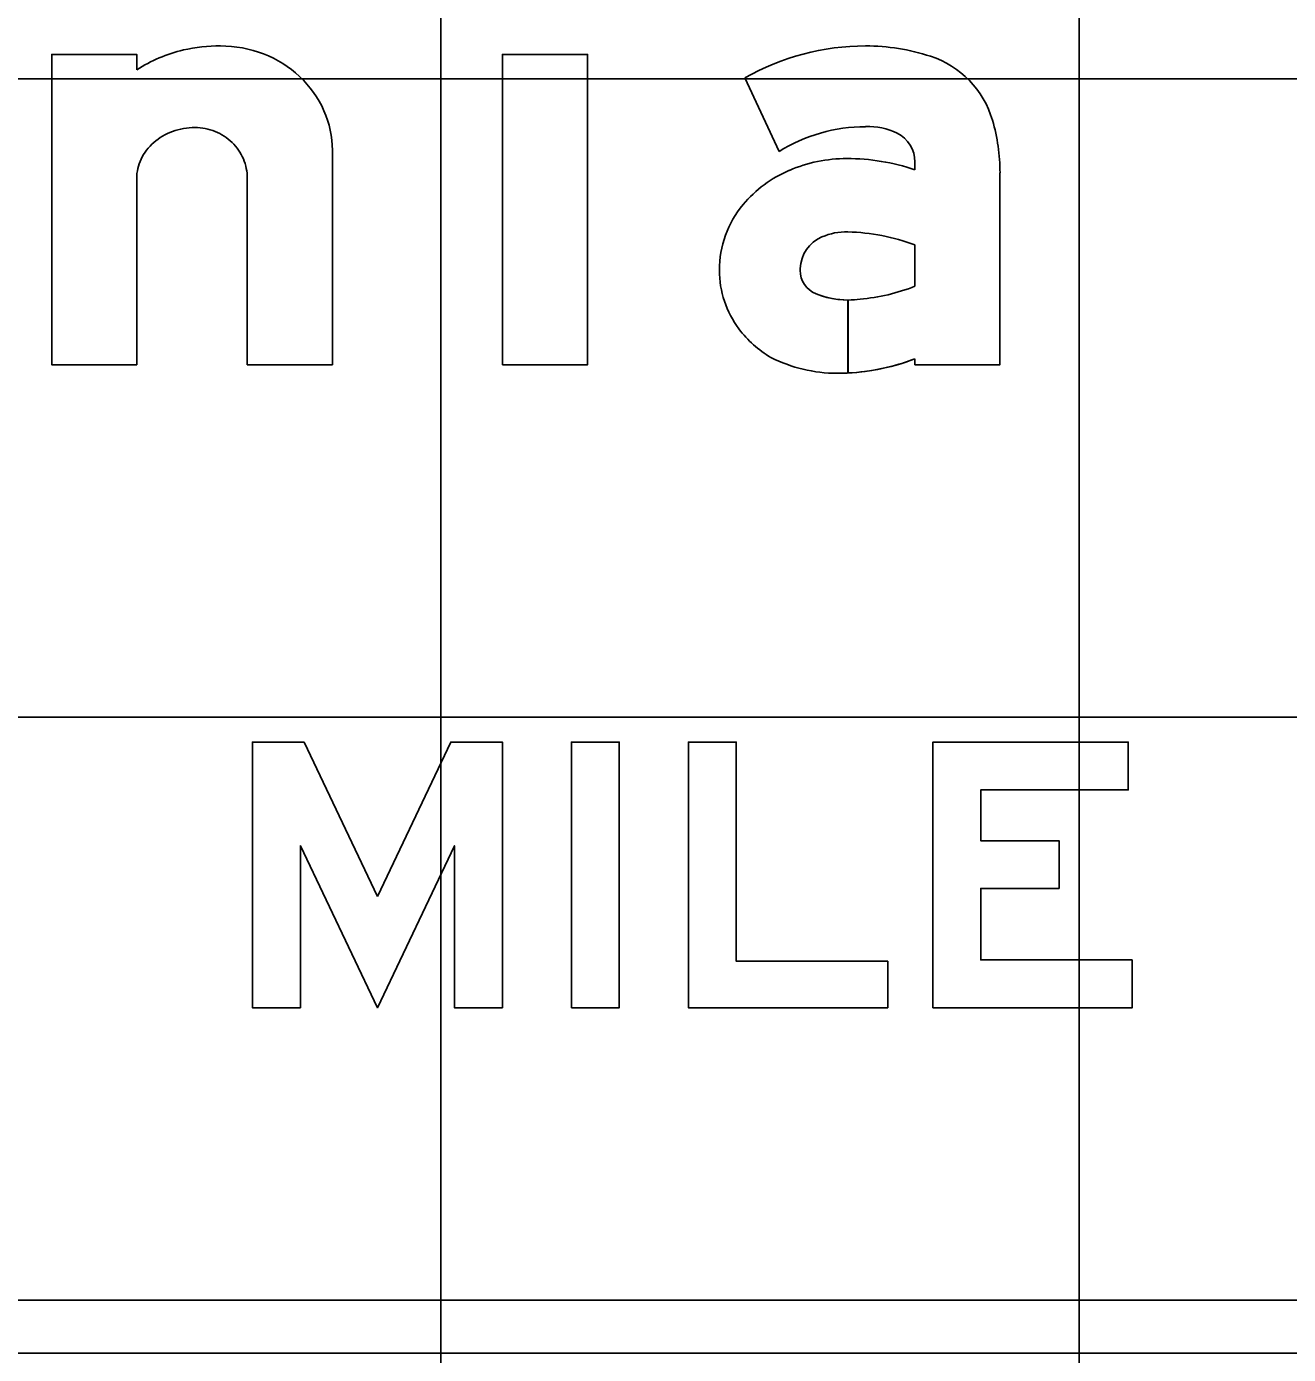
# Model space of a CAD drawing. Extents: x 1797809 to 2198143, y 249608 to 1237864.
# Drawn here: x 2195637.409 to 2195641.362, y 1237302.11 to 1237306.27 of the extents above; entities that cross this region are included whole.
import ezdxf

# ---------------------------------------------------------------- set-up
doc = ezdxf.new("R2010")
doc.units = 0
for name, color, linetype in [('GSBWFILL', 7, 'Continuous'), ('GSCOLORFILL', 7, 'Continuous'), ('GSOUTLINE', 7, 'Continuous'), ('GSSHT', 7, 'Continuous')]:
    doc.layers.add(name, color=color, linetype=linetype)

msp = doc.modelspace()

# ---------------------------------------------------------------- linework, layer by layer
at = {"layer": 'GSBWFILL'}
msp.add_line((2195638.1006, 1237305.7947), (2195638.1006, 1237305.2105), dxfattribs=at)
for points in [[(2195637.7543, 1237306.1348), (2195637.7543, 1237306.1829), (2195637.4879, 1237306.1829), (2195637.4879, 1237305.2105), (2195637.7543, 1237305.2105), (2195637.7543, 1237305.7947)], [(2195639.6593, 1237306.1095), (2195639.7662, 1237305.8786)], [(2195638.1006, 1237305.2105), (2195638.367, 1237305.2105), (2195638.367, 1237305.8824)], [(2195640.1918, 1237305.8462), (2195640.1918, 1237305.8216)], [(2195640.1918, 1237305.2292), (2195640.1918, 1237305.2105), (2195640.4582, 1237305.2105), (2195640.4582, 1237305.8116)], [(2195640.1918, 1237305.5858), (2195640.1918, 1237305.4564)], [(2195639.9821, 1237305.1848), (2195639.9821, 1237305.4133)], [(2195639.9822, 1237305.4133), (2195639.9822, 1237305.1848)]]:
    msp.add_lwpolyline(points, dxfattribs=at)
for points in [[(2195638.8998, 1237305.2105), (2195639.1662, 1237305.2105), (2195639.1662, 1237306.1829), (2195638.8998, 1237306.1829)], [(2195638.5081, 1237303.5449), (2195638.7379, 1237304.0284), (2195638.8994, 1237304.0284), (2195638.8994, 1237303.1959), (2195638.7495, 1237303.1959), (2195638.7495, 1237303.7037), (2195638.5081, 1237303.1959), (2195638.2667, 1237303.7037), (2195638.2667, 1237303.1959), (2195638.1168, 1237303.1959), (2195638.1168, 1237304.0284), (2195638.2782, 1237304.0284)], [(2195639.1158, 1237303.1959), (2195639.1158, 1237304.0284), (2195639.2657, 1237304.0284), (2195639.2657, 1237303.1959)], [(2195640.1065, 1237303.1959), (2195640.1065, 1237303.3416), (2195639.632, 1237303.3416), (2195639.632, 1237304.0284), (2195639.4821, 1237304.0284), (2195639.4821, 1237303.1959)], [(2195640.8724, 1237303.3457), (2195640.3979, 1237303.3457), (2195640.3979, 1237303.5697), (2195640.6434, 1237303.5697), (2195640.6434, 1237303.7195), (2195640.3979, 1237303.7195), (2195640.3979, 1237303.8785), (2195640.8599, 1237303.8785), (2195640.8599, 1237304.0284), (2195640.248, 1237304.0284), (2195640.248, 1237303.1959), (2195640.8724, 1237303.1959)]]:
    msp.add_lwpolyline(points, close=True, dxfattribs=at)
for centre, major_axis, ratio, start_param, end_param in [((2195638.012, 1237305.7302), (0, 0.4797), 0.999995, 0.235088, 0.567132), ((2195638.0165, 1237305.6767), (0, 0.5328), 0.999995, 0, 0.219986), ((2195638.0165, 1237305.8345), (0, 0.375), 0.999995, 5.914285, 6.283185), ((2195640.0371, 1237305.446), (0, 0.7635), 0.999997, 0, 0.517719), ((2195640.0371, 1237305.5575), (0, 0.652), 0.999997, 5.96613, 6.283185), ((2195638.0256, 1237305.8579), (0, 0.35), 0.999995, 5.532258, 5.914285), ((2195640.147, 1237305.8923), (0, 0.2997), 0.999997, 4.997165, 5.96613), ((2195638.0395, 1237305.8728), (0, 0.3295), 0.999995, 5.130076, 5.532258), ((2195638.0612, 1237305.8824), (0, 0.3059), 0.999995, 4.712389, 5.130076), ((2195637.937, 1237305.7439), (0, 0.2097), 0.999995, 0, 0.345704), ((2195637.937, 1237305.7854), (0, 0.1683), 0.999995, 5.900624, 6.283185), ((2195640.0371, 1237305.446), (0, 0.5104), 0.999997, 0, 0.559495), ((2195640.0467, 1237305.7549), (0, 0.2018), 0.999997, 5.822746, 6.330435), ((2195639.8713, 1237305.8116), (0, 0.587), 0.999997, 4.712389, 4.997165), ((2195637.9143, 1237305.7846), (0, 0.1623), 0.999995, 0.715718, 1.126231), ((2195637.9281, 1237305.7688), (0, 0.1833), 0.999995, 0.345704, 0.715718), ((2195637.9389, 1237305.7899), (0, 0.1634), 0.999995, 5.51227, 5.900624), ((2195637.9417, 1237305.7929), (0, 0.1593), 0.999995, 5.115435, 5.51227), ((2195640.0919, 1237305.8462), (0, 0.0999), 0.999997, 4.712389, 5.822746), ((2195637.893, 1237305.7947), (0, 0.1388), 0.999995, 1.126231, 1.570796), ((2195637.9461, 1237305.7947), (0, 0.1545), 0.999995, 4.712389, 5.115435), ((2195639.9469, 1237305.4677), (0, 0.382), 0.999997, 0.399285, 0.87593), ((2195639.9782, 1237305.3997), (0, 0.4568), 0.999997, 0, 0.404512), ((2195639.9782, 1237305.184), (0, 0.6725), 0.999997, 5.959871, 6.283185), ((2195639.8999, 1237305.5068), (0, 0.3208), 0.999997, 0.87593, 1.570796), ((2195639.977, 1237305.4343), (0, 0.1926), 0.999997, 6.259455, 6.691732), ((2195639.963, 1237304.9722), (0, 0.6549), 0.999997, 5.926185, 6.254823), ((2195639.9454, 1237305.5071), (0, 0.1132), 0.999997, 0.408547, 1.530785), ((2195639.8858, 1237305.5068), (0, 0.3066), 0.999997, 1.570796, 2.21394), ((2195639.9528, 1237305.5068), (0, 0.1206), 0.999997, 1.530785, 1.570796), ((2195639.9121, 1237305.5068), (0, 0.0799), 0.999997, 1.570796, 2.757027), ((2195639.9666, 1237306.0294), (0, 0.6157), 0.999997, 3.228562, 3.516221), ((2195639.9821, 1237305.6797), (0, 0.2664), 0.999997, 2.757027, 3.141593), ((2195639.9821, 1237305.6797), (0, 0.2664), 0.999997, 3.141843, 3.28451), ((2195639.913, 1237305.5272), (0, 0.3406), 0.999997, 2.21394, 2.611125), ((2195639.9479, 1237305.6422), (0, 0.4583), 0.999997, 2.672443, 3.141593), ((2195639.9479, 1237305.8638), (0, 0.6799), 0.999997, 3.192057, 3.508644), ((2195639.9479, 1237305.8638), (0, 0.6799), 0.999997, 3.141593, 3.191959)]:
    msp.add_ellipse(centre, major_axis=major_axis, ratio=ratio, start_param=start_param, end_param=end_param, dxfattribs=at)
at = {"layer": 'GSCOLORFILL'}
for p, q in [((2195638.1006, 1237305.7947), (2195638.1006, 1237305.2105)), ((2195643.9547, 1237302.2801), (2195631.96, 1237302.2801)), ((2195631.96, 1237302.1136), (2195643.9547, 1237302.1136))]:
    msp.add_line(p, q, dxfattribs=at)
for points in [[(2195637.7543, 1237306.1348), (2195637.7543, 1237306.1829), (2195637.4879, 1237306.1829), (2195637.4879, 1237305.2105), (2195637.7543, 1237305.2105), (2195637.7543, 1237305.7947)], [(2195639.6593, 1237306.1095), (2195639.7662, 1237305.8786)], [(2195638.1006, 1237305.2105), (2195638.367, 1237305.2105), (2195638.367, 1237305.8824)], [(2195640.1918, 1237305.8462), (2195640.1918, 1237305.8216)], [(2195640.1918, 1237305.2292), (2195640.1918, 1237305.2105), (2195640.4582, 1237305.2105), (2195640.4582, 1237305.8116)], [(2195640.1918, 1237305.5858), (2195640.1918, 1237305.4564)], [(2195639.9821, 1237305.1848), (2195639.9821, 1237305.4133)], [(2195639.9822, 1237305.4133), (2195639.9822, 1237305.1848)]]:
    msp.add_lwpolyline(points, dxfattribs=at)
for points in [[(2195638.8998, 1237305.2105), (2195639.1662, 1237305.2105), (2195639.1662, 1237306.1829), (2195638.8998, 1237306.1829)], [(2195638.5081, 1237303.5449), (2195638.7379, 1237304.0284), (2195638.8994, 1237304.0284), (2195638.8994, 1237303.1959), (2195638.7495, 1237303.1959), (2195638.7495, 1237303.7037), (2195638.5081, 1237303.1959), (2195638.2667, 1237303.7037), (2195638.2667, 1237303.1959), (2195638.1168, 1237303.1959), (2195638.1168, 1237304.0284), (2195638.2782, 1237304.0284)], [(2195639.1158, 1237303.1959), (2195639.1158, 1237304.0284), (2195639.2657, 1237304.0284), (2195639.2657, 1237303.1959)], [(2195640.1065, 1237303.1959), (2195640.1065, 1237303.3416), (2195639.632, 1237303.3416), (2195639.632, 1237304.0284), (2195639.4821, 1237304.0284), (2195639.4821, 1237303.1959)], [(2195640.8724, 1237303.3457), (2195640.3979, 1237303.3457), (2195640.3979, 1237303.5697), (2195640.6434, 1237303.5697), (2195640.6434, 1237303.7195), (2195640.3979, 1237303.7195), (2195640.3979, 1237303.8785), (2195640.8599, 1237303.8785), (2195640.8599, 1237304.0284), (2195640.248, 1237304.0284), (2195640.248, 1237303.1959), (2195640.8724, 1237303.1959)]]:
    msp.add_lwpolyline(points, close=True, dxfattribs=at)
for centre, major_axis, ratio, start_param, end_param in [((2195638.012, 1237305.7302), (0, 0.4797), 0.999995, 0.235088, 0.567132), ((2195638.0165, 1237305.6767), (0, 0.5328), 0.999995, 0, 0.219986), ((2195638.0165, 1237305.8345), (0, 0.375), 0.999995, 5.914285, 6.283185), ((2195640.0371, 1237305.446), (0, 0.7635), 0.999997, 0, 0.517719), ((2195640.0371, 1237305.5575), (0, 0.652), 0.999997, 5.96613, 6.283185), ((2195638.0256, 1237305.8579), (0, 0.35), 0.999995, 5.532258, 5.914285), ((2195640.147, 1237305.8923), (0, 0.2997), 0.999997, 4.997165, 5.96613), ((2195638.0395, 1237305.8728), (0, 0.3295), 0.999995, 5.130076, 5.532258), ((2195638.0612, 1237305.8824), (0, 0.3059), 0.999995, 4.712389, 5.130076), ((2195637.937, 1237305.7439), (0, 0.2097), 0.999995, 0, 0.345704), ((2195637.937, 1237305.7854), (0, 0.1683), 0.999995, 5.900624, 6.283185), ((2195640.0371, 1237305.446), (0, 0.5104), 0.999997, 0, 0.559495), ((2195640.0467, 1237305.7549), (0, 0.2018), 0.999997, 5.822746, 6.330435), ((2195639.8713, 1237305.8116), (0, 0.587), 0.999997, 4.712389, 4.997165), ((2195637.9143, 1237305.7846), (0, 0.1623), 0.999995, 0.715718, 1.126231), ((2195637.9281, 1237305.7688), (0, 0.1833), 0.999995, 0.345704, 0.715718), ((2195637.9389, 1237305.7899), (0, 0.1634), 0.999995, 5.51227, 5.900624), ((2195637.9417, 1237305.7929), (0, 0.1593), 0.999995, 5.115435, 5.51227), ((2195640.0919, 1237305.8462), (0, 0.0999), 0.999997, 4.712389, 5.822746), ((2195637.893, 1237305.7947), (0, 0.1388), 0.999995, 1.126231, 1.570796), ((2195637.9461, 1237305.7947), (0, 0.1545), 0.999995, 4.712389, 5.115435), ((2195639.9469, 1237305.4677), (0, 0.382), 0.999997, 0.399285, 0.87593), ((2195639.9782, 1237305.3997), (0, 0.4568), 0.999997, 0, 0.404512), ((2195639.9782, 1237305.184), (0, 0.6725), 0.999997, 5.959871, 6.283185), ((2195639.8999, 1237305.5068), (0, 0.3208), 0.999997, 0.87593, 1.570796), ((2195639.977, 1237305.4343), (0, 0.1926), 0.999997, 6.259455, 6.691732), ((2195639.963, 1237304.9722), (0, 0.6549), 0.999997, 5.926185, 6.254823), ((2195639.9454, 1237305.5071), (0, 0.1132), 0.999997, 0.408547, 1.530785), ((2195639.8858, 1237305.5068), (0, 0.3066), 0.999997, 1.570796, 2.21394), ((2195639.9528, 1237305.5068), (0, 0.1206), 0.999997, 1.530785, 1.570796), ((2195639.9121, 1237305.5068), (0, 0.0799), 0.999997, 1.570796, 2.757027), ((2195639.9666, 1237306.0294), (0, 0.6157), 0.999997, 3.228562, 3.516221), ((2195639.9821, 1237305.6797), (0, 0.2664), 0.999997, 2.757027, 3.141593), ((2195639.9821, 1237305.6797), (0, 0.2664), 0.999997, 3.141843, 3.28451), ((2195639.913, 1237305.5272), (0, 0.3406), 0.999997, 2.21394, 2.611125), ((2195639.9479, 1237305.6422), (0, 0.4583), 0.999997, 2.672443, 3.141593), ((2195639.9479, 1237305.8638), (0, 0.6799), 0.999997, 3.192057, 3.508644), ((2195639.9479, 1237305.8638), (0, 0.6799), 0.999997, 3.141593, 3.191959)]:
    msp.add_ellipse(centre, major_axis=major_axis, ratio=ratio, start_param=start_param, end_param=end_param, dxfattribs=at)
at = {"layer": 'GSOUTLINE'}
msp.add_line((2195638.1006, 1237305.7947), (2195638.1006, 1237305.2105), dxfattribs=at)
for points in [[(2195637.7543, 1237306.1348), (2195637.7543, 1237306.1829), (2195637.4879, 1237306.1829), (2195637.4879, 1237305.2105), (2195637.7543, 1237305.2105), (2195637.7543, 1237305.7947)], [(2195639.6593, 1237306.1095), (2195639.7662, 1237305.8786)], [(2195638.1006, 1237305.2105), (2195638.367, 1237305.2105), (2195638.367, 1237305.8824)], [(2195640.1918, 1237305.8462), (2195640.1918, 1237305.8216)], [(2195640.1918, 1237305.2292), (2195640.1918, 1237305.2105), (2195640.4582, 1237305.2105), (2195640.4582, 1237305.8116)], [(2195640.1918, 1237305.4564), (2195640.1918, 1237305.5858)]]:
    msp.add_lwpolyline(points, dxfattribs=at)
for points in [[(2195638.8998, 1237305.2105), (2195639.1662, 1237305.2105), (2195639.1662, 1237306.1829), (2195638.8998, 1237306.1829)], [(2195638.5081, 1237303.5449), (2195638.7379, 1237304.0284), (2195638.8994, 1237304.0284), (2195638.8994, 1237303.1959), (2195638.7495, 1237303.1959), (2195638.7495, 1237303.7037), (2195638.5081, 1237303.1959), (2195638.2667, 1237303.7037), (2195638.2667, 1237303.1959), (2195638.1168, 1237303.1959), (2195638.1168, 1237304.0284), (2195638.2782, 1237304.0284)], [(2195639.1158, 1237303.1959), (2195639.1158, 1237304.0284), (2195639.2657, 1237304.0284), (2195639.2657, 1237303.1959)], [(2195640.1065, 1237303.1959), (2195640.1065, 1237303.3416), (2195639.632, 1237303.3416), (2195639.632, 1237304.0284), (2195639.4821, 1237304.0284), (2195639.4821, 1237303.1959)], [(2195640.8724, 1237303.3457), (2195640.3979, 1237303.3457), (2195640.3979, 1237303.5697), (2195640.6434, 1237303.5697), (2195640.6434, 1237303.7195), (2195640.3979, 1237303.7195), (2195640.3979, 1237303.8785), (2195640.8599, 1237303.8785), (2195640.8599, 1237304.0284), (2195640.248, 1237304.0284), (2195640.248, 1237303.1959), (2195640.8724, 1237303.1959)]]:
    msp.add_lwpolyline(points, close=True, dxfattribs=at)
for centre, major_axis, ratio, start_param, end_param in [((2195638.012, 1237305.7302), (0, 0.4797), 0.999995, 0.235088, 0.567132), ((2195638.0165, 1237305.6767), (0, 0.5328), 0.999995, 0, 0.219986), ((2195638.0165, 1237305.8345), (0, 0.375), 0.999995, 5.914285, 6.283185), ((2195640.0371, 1237305.446), (0, 0.7635), 0.999997, 6.283185, 6.800904), ((2195640.0371, 1237305.5575), (0, 0.652), 0.999997, 5.96613, 6.283185), ((2195638.0256, 1237305.8579), (0, 0.35), 0.999995, 5.532258, 5.914285), ((2195640.147, 1237305.8923), (0, 0.2997), 0.999997, 4.997165, 5.96613), ((2195638.0395, 1237305.8728), (0, 0.3295), 0.999995, 5.130076, 5.532258), ((2195638.0612, 1237305.8824), (0, 0.3059), 0.999995, 4.712389, 5.130076), ((2195637.937, 1237305.7439), (0, 0.2097), 0.999995, 0, 0.345704), ((2195637.937, 1237305.7854), (0, 0.1683), 0.999995, 5.900624, 6.283185), ((2195640.0371, 1237305.446), (0, 0.5104), 0.999997, 0, 0.559495), ((2195640.0467, 1237305.7549), (0, 0.2018), 0.999997, 5.822746, 6.330435), ((2195639.8713, 1237305.8116), (0, 0.587), 0.999997, 4.712389, 4.997165), ((2195637.9143, 1237305.7846), (0, 0.1623), 0.999995, 0.715718, 1.126231), ((2195637.9281, 1237305.7688), (0, 0.1833), 0.999995, 0.345704, 0.715718), ((2195637.9389, 1237305.7899), (0, 0.1634), 0.999995, 5.51227, 5.900624), ((2195637.9417, 1237305.7929), (0, 0.1593), 0.999995, 5.115435, 5.51227), ((2195640.0919, 1237305.8462), (0, 0.0999), 0.999997, 4.712389, 5.822746), ((2195637.893, 1237305.7947), (0, 0.1388), 0.999995, 1.126231, 1.570796), ((2195637.9461, 1237305.7947), (0, 0.1545), 0.999995, 4.712389, 5.115435), ((2195639.9469, 1237305.4677), (0, 0.382), 0.999997, 0.399285, 0.87593), ((2195639.9782, 1237305.3997), (0, 0.4568), 0.999997, 0, 0.404512), ((2195639.9782, 1237305.184), (0, 0.6725), 0.999997, 5.959871, 6.283185), ((2195639.8999, 1237305.5068), (0, 0.3208), 0.999997, 0.87593, 1.570796), ((2195639.977, 1237305.4343), (0, 0.1926), 0.999997, 6.25958, 6.691732), ((2195639.9813, 1237305.6169), (0, 0.00999), 0.999997, 6.254787, 6.25958), ((2195639.963, 1237304.9722), (0, 0.6549), 0.999997, 5.926185, 6.254787), ((2195639.9454, 1237305.5071), (0, 0.1132), 0.999997, 0.408547, 1.530785), ((2195639.8858, 1237305.5068), (0, 0.3066), 0.999997, 1.570796, 2.21394), ((2195639.9528, 1237305.5068), (0, 0.1206), 0.999997, 1.530785, 1.570796), ((2195639.9121, 1237305.5068), (0, 0.0799), 0.999997, 1.570796, 2.757027), ((2195639.9666, 1237306.0294), (0, 0.6157), 0.999997, 3.228562, 3.516221), ((2195639.9821, 1237305.6797), (0, 0.2664), 0.999997, 2.757027, 3.28451), ((2195639.913, 1237305.5272), (0, 0.3406), 0.999997, 2.21394, 2.611125), ((2195639.9479, 1237305.6422), (0, 0.4583), 0.999997, 2.672443, 3.141593), ((2195639.9479, 1237305.8638), (0, 0.6799), 0.999997, 3.141593, 3.508644)]:
    msp.add_ellipse(centre, major_axis=major_axis, ratio=ratio, start_param=start_param, end_param=end_param, dxfattribs=at)
at = {"layer": 'GSSHT'}
for p, q in [((2195638.7065, 1237258.1062), (2195638.7065, 1237318.1062)), ((2195640.7065, 1237258.1062), (2195640.7065, 1237318.1062)), ((2195584.7065, 1237306.1062), (2195714.7065, 1237306.1062)), ((2195584.7065, 1237304.1062), (2195714.7065, 1237304.1062))]:
    msp.add_line(p, q, dxfattribs=at)

doc.saveas('drawing.dxf')
